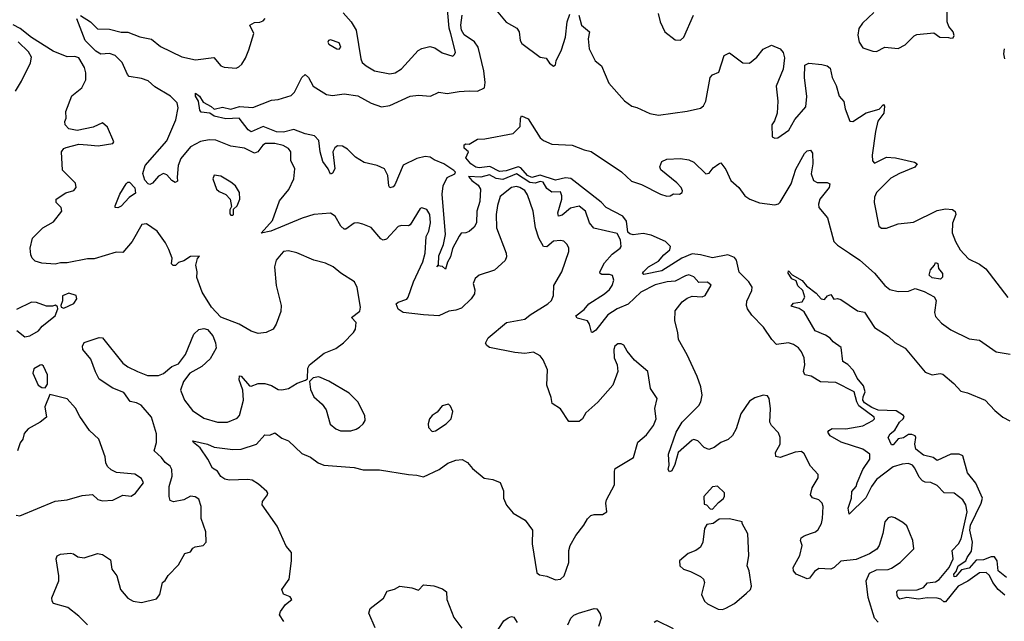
# Model space of a CAD drawing. Extents: x 1443846 to 1577407, y 839182 to 927291.
# Tile 264 of 535: x 1511734 to 1517562, y 848956 to 852518. Entities that reach past the tile are written whole.
import ezdxf

# ---------------------------------------------------------------- set-up
doc = ezdxf.new("R2010")
doc.units = 0

msp = doc.modelspace()

# ---------------------------------------------------------------- linework, layer by layer
at = {"layer": '0CON20XD'}
for points in [[(1513648.3, 852558.3), (1513695.8, 852505.8), (1513726.7, 852455), (1513754.2, 852285), (1513762, 852265), (1513785, 852244), (1513835, 852214.4), (1513925, 852197.8), (1513956.6, 852203.4), (1513995, 852227.5), (1514093.8, 852335), (1514113.8, 852346.2), (1514162, 852358), (1514191.5, 852351.5), (1514235, 852321.1), (1514297.5, 852302.5), (1514308.8, 852311.2), (1514314, 852326), (1514286.4, 852433.6), (1514276.9, 852466.9), (1514263.3, 852623.3)], [(1516789.3, 852560.7), (1516723.6, 852496.4), (1516702, 852465), (1516696.2, 852425), (1516704.2, 852385), (1516725, 852350), (1516785, 852330.8), (1516805, 852330), (1516855, 852355.8), (1516935, 852347.5), (1516975, 852368.6), (1517028, 852422), (1517045, 852430.6), (1517145, 852438.8), (1517180, 852415), (1517233, 852413), (1517245, 852407.5), (1517259.3, 852410.7), (1517266.2, 852423.8), (1517260, 852445), (1517235, 852477.5), (1517224, 852505), (1517227.1, 852652.9)], [(1514535, 852598.5), (1514613.3, 852503.3), (1514677.7, 852467.7), (1514691.1, 852445), (1514697.1, 852395), (1514705.8, 852375.8), (1514815, 852296.7), (1514850.7, 852290.7), (1514870.7, 852260.7), (1514895, 852242.5), (1514905, 852250), (1514910, 852275), (1514941.3, 852338.7), (1514964.5, 852415), (1514974.4, 852505), (1514990.4, 852549.6)], [(1512665.9, 851585.9), (1512667.5, 851562.5), (1512655, 851554.5), (1512635, 851566.4), (1512605, 851598.5), (1512585, 851606.9), (1512555, 851590.3), (1512519.7, 851550.3), (1512505, 851542.2), (1512495, 851545.2), (1512475, 851567.7), (1512462.8, 851607.2), (1512476.2, 851653.8), (1512605, 851801.1), (1512658.1, 851925), (1512672.9, 851995), (1512666.1, 852025), (1512627.9, 852065), (1512535, 852120.8), (1512495, 852155.7), (1512455, 852169.4), (1512382.2, 852182.2), (1512372.5, 852192.5), (1512340.8, 852265), (1512298.5, 852305), (1512266.7, 852316.7), (1512215, 852314.3), (1512185, 852331.4), (1512121.8, 852395), (1512073.4, 852523.4)], [(1512095, 852542.9), (1512154, 852505), (1512194.4, 852464.4), (1512265, 852460.9), (1512335, 852443.3), (1512375, 852443.1), (1512445, 852416.7), (1512515, 852401.9), (1512568.2, 852358.2), (1512695, 852297.6), (1512775, 852279.2), (1512884.2, 852294.2), (1512925, 852244), (1512945, 852236), (1513015, 852230), (1513032.3, 852237.7), (1513048.8, 852255), (1513070.8, 852289.2), (1513090.8, 852339.2), (1513120.6, 852435), (1513097.5, 852485), (1513125, 852501.9), (1513155, 852502.2), (1513175, 852510.8), (1513186.7, 852525)], [(1514335, 851236.5), (1514296.8, 851163.2), (1514285, 851113.8), (1514267, 851083), (1514255, 851040), (1514237, 851057), (1514210, 851060), (1514204.3, 851055), (1514213.8, 851066.2), (1514215, 851118.8), (1514242.7, 851187.3), (1514253.9, 851245), (1514234.9, 851485), (1514240.8, 851535), (1514265, 851584.3), (1514310, 851605), (1514314.6, 851615), (1514303.8, 851625), (1514245, 851663.8), (1514188.1, 851688.1), (1514164.6, 851704.6), (1514135, 851707.1), (1514085, 851696.7), (1514005, 851656.7), (1513955, 851539.4), (1513945, 851527.3), (1513925, 851522.5), (1513918.5, 851535), (1513913.2, 851595), (1513893.2, 851635), (1513850, 851655), (1513772.9, 851672.9), (1513722.9, 851702.9), (1513675, 851750.6), (1513645, 851768.2), (1513615, 851770), (1513600.6, 851759.4), (1513588.5, 851735), (1513600.6, 851635), (1513585, 851608.8), (1513575, 851603.8), (1513561.1, 851635), (1513528.1, 851678.1), (1513512.7, 851735), (1513505, 851802), (1513480.3, 851830.3), (1513425, 851841.9), (1513356.8, 851866.8), (1513295, 851851.6), (1513255, 851854.3), (1513175, 851885.8), (1513105, 851853.2), (1513087.6, 851865), (1513033.8, 851933.8), (1512955, 851931.1), (1512886, 851946), (1512860, 851965), (1512809.4, 851969.4), (1512801.5, 851981.5), (1512792.7, 852035), (1512774.6, 852065.4), (1512775, 852082), (1512797.9, 852065), (1512820, 852030), (1512867, 852003), (1512885, 851988.8), (1512935, 851998.8), (1512985, 851988.6), (1513035, 852004.5), (1513115, 851998.6), (1513225, 852041.4), (1513264.3, 852045.7), (1513342.1, 852067.9), (1513361.3, 852088.7), (1513405, 852176.2), (1513425, 852193.8), (1513443.8, 852175), (1513471.2, 852125), (1513551.2, 852075), (1513585, 852068.5), (1513655, 852077.8), (1513735, 852067.1), (1513815, 852024.3), (1513875, 852001.4), (1513925, 852009.5), (1514045, 852064.6), (1514095, 852070.5), (1514165, 852065.5), (1514215, 852089.4), (1514265, 852081.2), (1514335, 852093.1), (1514395.6, 852095.6), (1514445, 852094.4), (1514485, 852114.3), (1514490.3, 852145), (1514481.6, 852215), (1514448.1, 852355), (1514426.5, 852386.5), (1514365, 852428.4), (1514348.9, 852455), (1514345.5, 852484.5), (1514354.3, 852545)], [(1515044.4, 852544.4), (1515060, 852485), (1515107.1, 852445), (1515099.5, 852405), (1515104.7, 852344.7), (1515140.8, 852275), (1515178, 852245), (1515220.9, 852140.9), (1515315, 852036.7), (1515357.5, 852005), (1515387.3, 851997.3), (1515465, 851962.5), (1515515, 851952.2), (1515685, 851975.5), (1515765, 851993.8), (1515781.7, 852008.3), (1515795.4, 852034.6), (1515822, 852175), (1515835, 852191.2), (1515872.3, 852207.7), (1515904.3, 852305.7), (1515935, 852321.2), (1516015, 852262), (1516055, 852260.8), (1516097.5, 852295), (1516135, 852344), (1516185, 852366.2), (1516236.7, 852345), (1516253, 852323), (1516261.7, 852291.7), (1516254.2, 852225), (1516212.2, 852125), (1516222.2, 852035), (1516218.1, 851965), (1516201.7, 851918.3), (1516186.7, 851895), (1516188.8, 851825), (1516205, 851816), (1516221.7, 851818.3), (1516287, 851863), (1516323.5, 851926.5), (1516387.6, 852002.4), (1516393.3, 852063.3), (1516380, 852175), (1516382, 852248), (1516405, 852260.6), (1516482.8, 852252.8), (1516514.7, 852244.7), (1516531.4, 852231.4), (1516543.8, 852175), (1516567.1, 852127.1), (1516585.4, 852065.4), (1516612.9, 852032.9), (1516620.2, 851990.2), (1516647.7, 851917.7), (1516665, 851914.2), (1516745, 851966.8), (1516821.7, 851988.3), (1516847.5, 852015), (1516852.5, 852005), (1516848.8, 851965), (1516813, 851917), (1516799.2, 851855), (1516780.4, 851715), (1516781.9, 851681.9), (1516795, 851667.5), (1516865, 851703.8), (1516918.9, 851698.9), (1517030, 851675), (1517046.7, 851665), (1517032.5, 851645), (1516942.2, 851607.8), (1516890.9, 851579.1), (1516805.6, 851494.4), (1516793.2, 851466.8), (1516791.4, 851435), (1516820, 851295), (1516835, 851283.8), (1516865, 851284), (1516935, 851310), (1517025, 851318.8), (1517165, 851388.8), (1517215, 851398.2), (1517255, 851394.3), (1517271.7, 851381.7), (1517276.5, 851365), (1517256.1, 851313.9), (1517254.5, 851255), (1517273.1, 851205), (1517300.4, 851155), (1517351.1, 851101.1), (1517415, 851070.6), (1517452.6, 851042.6), (1517582.7, 850872.7)], [(1515513.9, 852553.9), (1515524.5, 852504.5), (1515554, 852445), (1515615, 852398), (1515645, 852396), (1515666, 852415), (1515722, 852545)], [(1512135.2, 848935.2), (1512085, 848985.9), (1512018.8, 849038.8), (1511935, 849060.6), (1511925.6, 849075), (1511924.5, 849094.5), (1511965.4, 849195), (1511966.1, 849225), (1511950.5, 849325), (1511956.8, 849343.2), (1511975, 849354.2), (1512035, 849358.6), (1512052.5, 849355), (1512078, 849338), (1512115, 849332.5), (1512195, 849358.5), (1512225, 849352), (1512270.9, 849320.9), (1512279.2, 849265), (1512308.6, 849225), (1512330, 849145), (1512375, 849093.1), (1512405, 849075.8), (1512455, 849068), (1512545, 849090), (1512563.8, 849115), (1512580, 849185), (1512595, 849197.5), (1512612.3, 849227.7), (1512675, 849290), (1512712.3, 849357.7), (1512745, 849367.5), (1512760, 849390), (1512772.5, 849397.5), (1512820, 849405), (1512837.5, 849425), (1512836.2, 849485), (1512808, 849565), (1512808.8, 849635), (1512795, 849680), (1512773.3, 849693.3), (1512745, 849696.7), (1512705, 849676), (1512645, 849664.2), (1512625, 849672), (1512619.4, 849695), (1512620, 849755), (1512636.2, 849815), (1512635.5, 849855), (1512625.3, 849875.3), (1512595, 849895.6), (1512574.5, 849925), (1512529.4, 849965), (1512543.6, 850015), (1512544.6, 850065), (1512514.4, 850165), (1512454.2, 850235), (1512425, 850249.1), (1512387.5, 850257.5), (1512350.6, 850310.6), (1512285, 850335.8), (1512205, 850390), (1512182.2, 850432.2), (1512155, 850508.8), (1512108.8, 850565), (1512106.2, 850585), (1512115, 850605.7), (1512204.4, 850635.6), (1512224.3, 850634.3), (1512345.6, 850485), (1512375, 850462.7), (1512431.4, 850435), (1512491.1, 850411.1), (1512555, 850410.8), (1512586.4, 850423.6), (1512635, 850464.6), (1512675, 850480), (1512715.5, 850535), (1512765, 850655.8), (1512795, 850682.9), (1512825, 850688.6), (1512845, 850682.9), (1512876.6, 850646.6), (1512893.1, 850605), (1512897.3, 850572.7), (1512860.9, 850509.1), (1512812, 850465), (1512741.2, 850425), (1512704.5, 850375.5), (1512685.8, 850325), (1512710, 850265), (1512756.9, 850205), (1512825, 850158.2), (1512905, 850134.6), (1512965, 850135.5), (1513021.3, 850158.7), (1513035.7, 850175), (1513060, 850265), (1513054.2, 850325), (1513042.7, 850357.3), (1513033.2, 850385), (1513035, 850410), (1513045, 850407.8), (1513095, 850350.9), (1513105, 850348.9), (1513145.4, 850364.6), (1513185, 850364.5), (1513225, 850351.1), (1513265, 850328.9), (1513285, 850325.5), (1513325, 850334.5), (1513376.2, 850365), (1513427, 850383), (1513437.5, 850392.5), (1513440, 850455), (1513448.8, 850475), (1513535.6, 850544.4), (1513605, 850571.4), (1513650.8, 850605), (1513710, 850665), (1513722.2, 850685), (1513726.7, 850725), (1513699.2, 850755), (1513747.2, 850792.8), (1513752.1, 850815), (1513732.1, 850932.1), (1513715.4, 850965.4), (1513636.1, 851016.1), (1513590, 851055), (1513545, 851076.7), (1513475, 851094.4), (1513375, 851137.8), (1513325, 851150), (1513295.5, 851144.5), (1513281.2, 851128.8), (1513252, 851095), (1513241.9, 851055), (1513253.3, 850945), (1513281.4, 850825), (1513280.5, 850789.5), (1513252, 850715), (1513234.2, 850685.8), (1513194.2, 850665.8), (1513145, 850660.6), (1513103.7, 850673.7), (1513033.3, 850715), (1512925, 850757.5), (1512870, 850815), (1512813.9, 850903.9), (1512781.9, 850991.9), (1512784.4, 851025), (1512777.5, 851065), (1512786.7, 851103.3), (1512798.3, 851118.3), (1512745, 851116.2), (1512705, 851090), (1512675, 851080), (1512657, 851063), (1512643, 851063), (1512633, 851073), (1512636.7, 851105), (1512617.7, 851157.7), (1512597.2, 851197.2), (1512548.5, 851265), (1512485, 851310), (1512457.5, 851305), (1512399.2, 851205), (1512345, 851140), (1512305, 851140.8), (1512175, 851102.5), (1512135, 851102.7), (1512015, 851077.5), (1511975, 851077.8), (1511945, 851070.6), (1511865, 851076.7), (1511825, 851088.8), (1511808.8, 851105), (1511800, 851125), (1511796, 851165), (1511810, 851225), (1511870.6, 851285), (1511935, 851321.4), (1511984.2, 851385), (1511980, 851405), (1511950, 851435), (1511949.2, 851455), (1512008.3, 851491.7), (1512055, 851505.8), (1512069.4, 851525), (1512065, 851550), (1511987.2, 851627.2), (1511982, 851735), (1511995.8, 851754.2), (1512008.8, 851761.2), (1512085, 851780), (1512135, 851776), (1512198.8, 851771.2), (1512286, 851784), (1512291.4, 851795), (1512255, 851881.9), (1512225, 851907.1), (1512168.3, 851881.7), (1512075, 851861.4), (1512025, 851872), (1512003.8, 851895), (1512001.2, 851915), (1512010, 851935), (1512007.5, 851975), (1512042.4, 852067.6), (1512101.4, 852115), (1512125, 852162.5), (1512126.2, 852203.8), (1512118.4, 852235), (1512085, 852291.1), (1512061.2, 852298.8), (1512015, 852297.3), (1511931.8, 852331.8), (1511805, 852412), (1511737.5, 852465), (1511695, 852487.2)], [(1511708.6, 852095), (1511745, 852153.3), (1511798, 852262), (1511804.6, 852295), (1511786.6, 852326.6), (1511725, 852386.2)], [(1513625, 852343.1), (1513635.6, 852355), (1513625, 852381.2), (1513575, 852399.2), (1513562, 852395), (1513558.6, 852385), (1513565, 852372.9), (1513611.2, 852345), (1513625, 852343.1)], [(1517566.5, 852286.5), (1517559.5, 852315), (1517562.9, 852345)], [(1515365, 851243.4), (1515345, 851249.9), (1515335, 851260), (1515326.3, 851325), (1515304.9, 851354.9), (1515205, 851406.2), (1515176.5, 851436.5), (1514996.9, 851576.9), (1514965, 851582.4), (1514905, 851567.1), (1514815, 851597.3), (1514765, 851583), (1514739.8, 851595), (1514700.2, 851640.2), (1514685, 851647.2), (1514612.9, 851622.9), (1514575, 851619.2), (1514517.9, 851647.9), (1514455, 851640.3), (1514434.3, 851645), (1514403.8, 851665), (1514375, 851700), (1514390, 851735), (1514365, 851757.5), (1514365, 851777.5), (1514375, 851783.3), (1514395, 851780), (1514445, 851810), (1514487.6, 851812.4), (1514655, 851843.8), (1514696.7, 851885), (1514698.3, 851931.7), (1514705, 851947.5), (1514745, 851931.2), (1514815, 851818.8), (1514835, 851802), (1514885, 851781.2), (1515005, 851774.2), (1515075, 851746.9), (1515117.6, 851737.6), (1515296.3, 851616.3), (1515355, 851562.5), (1515415, 851541.2), (1515528, 851485), (1515565, 851473.8), (1515585, 851474.3), (1515605, 851487.5), (1515640, 851485), (1515655.3, 851494.7), (1515657.8, 851505), (1515648.9, 851525), (1515625, 851552.2), (1515529.7, 851629.7), (1515524.1, 851645.9), (1515535, 851677.5), (1515565, 851692.5), (1515645, 851696.2), (1515695, 851688), (1515725, 851674), (1515795, 851604.3), (1515815, 851610), (1515838.8, 851641.2), (1515872.5, 851665), (1515885, 851670), (1515915, 851630), (1515944, 851565), (1515991.2, 851525), (1516027.5, 851475), (1516056.7, 851455), (1516113.8, 851433.8), (1516205, 851420.6), (1516225, 851427.1), (1516235, 851437.5), (1516300, 851545), (1516327.7, 851632.3), (1516380.4, 851725), (1516395, 851742.2), (1516415.5, 851745.5), (1516427.1, 851727.1), (1516429.1, 851665), (1516418.5, 851605), (1516433.6, 851565), (1516454.7, 851554.7), (1516514.3, 851554.3), (1516528.8, 851545), (1516526, 851525), (1516470, 851455), (1516462.7, 851425), (1516465.6, 851405.6), (1516515.6, 851345), (1516553.8, 851203.8), (1516575, 851182.7), (1516647.1, 851135), (1516706.5, 851095), (1516795, 851017.5), (1516854.8, 850944.8), (1516885, 850920), (1516935, 850907.8), (1516995, 850910.6), (1517035, 850925.6), (1517087.8, 850907.8), (1517147.8, 850877.8), (1517158.7, 850855), (1517149.6, 850785), (1517155, 850760), (1517190.6, 850720.6), (1517245, 850682.5), (1517355, 850628.9), (1517415, 850621.4), (1517515, 850551.1), (1517596.8, 850536.8)], [(1513297.5, 848955), (1513272.5, 848995), (1513277.5, 849015), (1513307.5, 849055), (1513345.7, 849084.3), (1513335, 849102), (1513296, 849116), (1513286, 849145), (1513328.8, 849205), (1513342.9, 849315), (1513342.7, 849362.7), (1513311.7, 849401.7), (1513258.6, 849518.6), (1513169.2, 849645), (1513170.8, 849665), (1513201.2, 849705), (1513203.3, 849715), (1513196.7, 849725), (1513148.6, 849768.6), (1513111.3, 849791.3), (1513085.5, 849795.5), (1512975, 849791.5), (1512948.3, 849798.3), (1512925, 849814.2), (1512904.4, 849844.4), (1512875, 849862), (1512847.5, 849915), (1512802.1, 849982.1), (1512762.5, 850015), (1512760, 850025), (1512845, 850005.5), (1512885, 849987.1), (1512995, 849973.1), (1513045, 849976.1), (1513135.8, 850004.2), (1513185, 850059.4), (1513215, 850058), (1513245, 850071.4), (1513285, 850041.1), (1513324.5, 850024.5), (1513405, 849949.1), (1513455, 849928), (1513501.9, 849895), (1513535, 849880.7), (1513714, 849866), (1513767.7, 849852.3), (1513865, 849853.2), (1514035.9, 849825.9), (1514085, 849821.8), (1514125, 849810.8), (1514216.7, 849855), (1514268.3, 849891.7), (1514315, 849909.2), (1514353.9, 849913.9), (1514385, 849896.2), (1514415, 849860), (1514483.6, 849803.6), (1514535, 849795.7), (1514577.9, 849777.9), (1514598.3, 849728.3), (1514598, 849685), (1514615, 849643.3), (1514655.7, 849595.7), (1514726.7, 849555), (1514770, 849495), (1514766.9, 849415), (1514795, 849242.5), (1514811.2, 849231.2), (1514855, 849223.8), (1514905, 849202.5), (1514935, 849206), (1514957.5, 849225), (1514984.3, 849305), (1514985.7, 849375), (1514992.9, 849405), (1515025.7, 849465), (1515074.3, 849525), (1515095, 849562.5), (1515115, 849582.5), (1515135, 849587.5), (1515185, 849587.5), (1515210, 849605), (1515204.2, 849655), (1515207.5, 849675), (1515255.6, 849764.4), (1515254.4, 849845), (1515259.5, 849860.5), (1515367.5, 849925), (1515393.4, 850016.6), (1515445, 850059.2), (1515486.7, 850115), (1515501.5, 850155), (1515493.3, 850215), (1515507.1, 850275), (1515468.5, 850335), (1515452.9, 850435), (1515373, 850503), (1515330, 850555), (1515310.8, 850590.8), (1515295, 850598.6), (1515275, 850598.1), (1515257.5, 850585), (1515251.4, 850565), (1515253.8, 850515), (1515270.8, 850475), (1515274.2, 850435.8), (1515245.6, 850355), (1515157, 850253), (1515085, 850191.2), (1515065.8, 850155), (1515045, 850138), (1514985, 850138.8), (1514935, 850214), (1514886.7, 850245), (1514880.5, 850280.5), (1514854, 850355), (1514858.8, 850445), (1514833.6, 850503.6), (1514815, 850527.5), (1514775, 850548.8), (1514725, 850541.2), (1514665, 850547.1), (1514515, 850578), (1514498.8, 850588.8), (1514492.5, 850602.5), (1514507.5, 850635), (1514615, 850725.8), (1514725, 850745.5), (1514755, 850770.9), (1514861.1, 850835), (1514881.5, 850855), (1514894.4, 850885), (1514895.5, 850945), (1514942.5, 851025), (1514984.3, 851145), (1514984.2, 851165), (1514975, 851186.2), (1514955, 851206.7), (1514935, 851210.8), (1514895, 851207.1), (1514855, 851173.6), (1514834.5, 851175), (1514807.9, 851225), (1514787.5, 851285), (1514773.9, 851385), (1514740.9, 851480.9), (1514725, 851506.7), (1514695, 851524.5), (1514675, 851530), (1514645, 851524.6), (1514578.6, 851471.4), (1514562.4, 851417.6), (1514555.6, 851365), (1514556.4, 851285), (1514613.6, 851135), (1514615.3, 851114.7), (1514607.7, 851092.3), (1514545, 851034), (1514455, 851005.6), (1514430, 850985), (1514418.8, 850955), (1514427.7, 850917.7), (1514425.8, 850895), (1514407.5, 850865), (1514349.5, 850810.5), (1514315, 850798), (1514275, 850792.9), (1514215.2, 850764.8), (1514125, 850770.5), (1514004.5, 850784.5), (1513974.5, 850804.5), (1513962.9, 850835), (1513974, 850846), (1514025, 850863.5), (1514034.4, 850875), (1514064.6, 850965), (1514120.3, 851085), (1514134.6, 851135), (1514141.1, 851235), (1514155.5, 851265), (1514165.5, 851314.5), (1514161.4, 851365), (1514145, 851393.8), (1514115, 851403.3), (1514105, 851400), (1514045, 851303.3), (1514035, 851296.7), (1513995, 851300), (1513975, 851293.3), (1513905, 851219.2), (1513885, 851212.9), (1513871.1, 851221.1), (1513815, 851287.5), (1513765, 851308), (1513735, 851316), (1513715, 851314), (1513665, 851278), (1513655, 851278), (1513635, 851296), (1513601.9, 851355), (1513575, 851371.5), (1513475, 851364.4), (1513406.7, 851343.3), (1513220, 851265), (1513163.8, 851253.8), (1513230.2, 851329.8), (1513273.1, 851445), (1513326.7, 851513.3), (1513356.2, 851575), (1513363.1, 851635), (1513340, 851685), (1513338.6, 851735), (1513325, 851755.8), (1513293, 851773), (1513245, 851785.4), (1513190, 851785), (1513172.9, 851775), (1513144.1, 851735.9), (1513125, 851727.9), (1513065, 851756.4), (1512985, 851769.6), (1512895, 851804.7), (1512855, 851805.8), (1512805, 851796.9), (1512745, 851764), (1512687.6, 851695), (1512673.3, 851655), (1512665.9, 851585.9)], [(1512995, 851360), (1513000, 851365), (1513000, 851395), (1513022.5, 851415), (1513036.7, 851455), (1513036.2, 851495), (1513011.2, 851535), (1512985, 851556.2), (1512925, 851591.2), (1512885, 851596.7), (1512876.7, 851575), (1512900, 851515), (1512915, 851501.2), (1512955, 851483.3), (1512980, 851455), (1512987.5, 851412.5), (1512978.3, 851391.7), (1512978.3, 851368.3), (1512985, 851360), (1512995, 851360)], [(1516815, 848950.8), (1516795, 848974), (1516756.4, 849096.4), (1516745.5, 849195), (1516765, 849240.8), (1516805, 849260.8), (1516875, 849262.5), (1516895, 849271.2), (1516946.7, 849305), (1517026.2, 849385), (1517020.8, 849435), (1516985, 849521.2), (1516961.7, 849541.7), (1516915, 849568), (1516895, 849574), (1516875, 849568.8), (1516855.9, 849544.1), (1516844.2, 849475), (1516822.5, 849405), (1516807.4, 849382.6), (1516765, 849356), (1516685, 849321.4), (1516595, 849311.4), (1516555, 849274.3), (1516535, 849264.4), (1516465, 849269.2), (1516439.1, 849250.9), (1516408.6, 849211.4), (1516395, 849206.9), (1516330.8, 849235), (1516315.6, 849255), (1516311.9, 849275), (1516352.2, 849345), (1516366.5, 849405), (1516356.7, 849435), (1516359.5, 849450.5), (1516376.9, 849463.1), (1516415.6, 849475.6), (1516445, 849485.6), (1516460.5, 849499.5), (1516479.6, 849535), (1516486.9, 849565), (1516490, 849635), (1516485.3, 849655.3), (1516465, 849674.4), (1516426.4, 849686.4), (1516414.4, 849705), (1516424.7, 849745.3), (1516460, 849805), (1516461.2, 849825), (1516415, 849873.8), (1516377, 849947), (1516361.7, 849961.7), (1516325, 849958.1), (1516235, 849925.5), (1516210.9, 849930.9), (1516209.1, 849955), (1516235.4, 850005), (1516235.5, 850045), (1516225, 850072), (1516184, 850115), (1516174.3, 850134.3), (1516178, 850215), (1516171.2, 850275), (1516161.7, 850291.7), (1516135, 850295.8), (1516085, 850279.4), (1516055, 850259.5), (1516003.1, 850185), (1515975.4, 850095), (1515954.3, 850055.7), (1515927, 850033), (1515884.4, 850015), (1515845, 849984.6), (1515812.7, 849972.7), (1515785.4, 849985.4), (1515748, 850025), (1515725, 850031.5), (1515715, 850028.2), (1515632.8, 849955), (1515612.7, 849885), (1515595, 849846.7), (1515580.5, 849840.5), (1515572.9, 849855), (1515578.8, 849881.2), (1515574.8, 849945.2), (1515619.8, 850075), (1515655, 850135.5), (1515755, 850233.5), (1515766.3, 850255), (1515774.7, 850295), (1515767, 850345), (1515745, 850404.4), (1515685, 850533.3), (1515633.3, 850625), (1515630, 850665), (1515612.2, 850735), (1515614.5, 850795), (1515655, 850847.5), (1515685, 850869.2), (1515715, 850880), (1515773.6, 850876.4), (1515792.5, 850885), (1515826.7, 850946.7), (1515805, 850963.8), (1515755, 850961.2), (1515725, 850995.8), (1515695, 851006.5), (1515675, 851001.9), (1515615, 850970.4), (1515566, 850966), (1515495, 850947.9), (1515411.4, 850905), (1515336.8, 850833.2), (1515271.5, 850805), (1515215, 850770.3), (1515145, 850680.5), (1515125, 850666), (1515118.3, 850668.3), (1515106.9, 850715), (1515095.7, 850735.7), (1515035, 850751.4), (1515026.2, 850765), (1515075, 850801.8), (1515103.6, 850835), (1515195, 850894.7), (1515225, 850920), (1515241.6, 850945), (1515251.3, 850975), (1515242.8, 851002.8), (1515225, 851010), (1515179.4, 851009.4), (1515170, 851015), (1515168.6, 851025), (1515195, 851077.3), (1515241, 851129), (1515289.2, 851165), (1515294.2, 851175), (1515291.5, 851215), (1515271.7, 851251.7), (1515133.3, 851283.3), (1515106.5, 851315), (1515084.2, 851384.2), (1515045, 851413.8), (1514995, 851401.6), (1514945, 851361), (1514923.8, 851353.8), (1514919.3, 851375), (1514944.2, 851455), (1514944, 851475), (1514935, 851497.8), (1514885, 851496.9), (1514855, 851517.5), (1514833.5, 851555), (1514815, 851559.3), (1514785, 851550.1), (1514753.5, 851553.5), (1514675, 851604.7), (1514595, 851571.4), (1514555, 851577.9), (1514515, 851599.1), (1514464.4, 851585.6), (1514390.6, 851589.4), (1514410.6, 851565), (1514448.8, 851538.8), (1514461, 851515), (1514457.8, 851442.2), (1514439.6, 851385), (1514438.3, 851315), (1514425, 851289.1), (1514395.6, 851264.4), (1514375, 851255.2), (1514347, 851253), (1514335, 851236.5)], [(1512315, 851404.2), (1512300, 851405), (1512300, 851415), (1512326.9, 851485), (1512365, 851546), (1512375, 851555.7), (1512385, 851555.5), (1512415, 851522.1), (1512419, 851491), (1512382.3, 851465), (1512335, 851413.3), (1512315, 851404.2)], [(1517565, 849110), (1517525.5, 849145), (1517495.5, 849185), (1517475, 849227.5), (1517454.2, 849245.8), (1517415, 849243.3), (1517345.8, 849194.2), (1517290, 849165), (1517215, 849071.8), (1517205, 849070.9), (1517187, 849087), (1517165, 849092.7), (1517105, 849094.4), (1517055, 849086.4), (1516985, 849097.9), (1516945, 849087.5), (1516933.5, 849095), (1516928.1, 849108.1), (1516927.3, 849132.7), (1516935, 849139.6), (1517046.6, 849143.4), (1517084, 849156), (1517106.9, 849183.1), (1517155, 849189), (1517176.1, 849203.9), (1517236.3, 849275), (1517258.9, 849325), (1517254.1, 849375), (1517292.2, 849415), (1517306.3, 849443.7), (1517341.8, 849605), (1517335.5, 849645), (1517316.9, 849675), (1517265, 849714.4), (1517207, 849717), (1517165, 849759.4), (1517128.3, 849778.3), (1517095, 849780), (1517077.8, 849787.8), (1517059.3, 849809.3), (1517033.5, 849863.5), (1517019.7, 849879.7), (1516995, 849889.4), (1516957.3, 849887.3), (1516905, 849870), (1516805, 849796.3), (1516776.6, 849755), (1516743, 849687), (1516645, 849590), (1516638, 849625), (1516658.9, 849685), (1516659.1, 849725), (1516685, 849754.5), (1516692.4, 849775), (1516724.5, 849855.5), (1516767.3, 849915), (1516766.5, 849945), (1516724.6, 849975.4), (1516596.8, 850016.8), (1516531.1, 850055), (1516518.5, 850075), (1516523.6, 850086.4), (1516543.3, 850096.7), (1516624.1, 850095.9), (1516725, 850112.7), (1516784, 850145), (1516794.2, 850155), (1516791.9, 850165), (1516702.1, 850232.1), (1516690.1, 850255), (1516674.5, 850314.5), (1516565, 850370.6), (1516475, 850374.7), (1516418.3, 850408.3), (1516380.8, 850415), (1516373.3, 850435), (1516381.3, 850475), (1516377.9, 850515), (1516362.1, 850552.1), (1516344.7, 850574.7), (1516315, 850593.8), (1516285, 850603.8), (1516215, 850594.4), (1516186, 850625), (1516137.2, 850697.2), (1516068.8, 850768.8), (1516043, 850805), (1516037.1, 850825), (1516039.3, 850850.7), (1516069, 850915), (1516070.2, 850935), (1516050.4, 850965), (1515993.4, 851023.4), (1515976.8, 851095), (1515965, 851109.2), (1515925, 851125.1), (1515835, 851107.7), (1515763.8, 851126.2), (1515715, 851130.7), (1515653.7, 851106.3), (1515535, 851030.9), (1515428.3, 851008.3), (1515421.2, 851015), (1515426.7, 851025), (1515456, 851055), (1515515, 851087.5), (1515547.1, 851125), (1515583.6, 851155), (1515586.9, 851175), (1515556.9, 851205), (1515472.4, 851242.4), (1515425, 851252.3), (1515365, 851243.4)], [(1517185, 850982.5), (1517135, 850990), (1517117.5, 851005), (1517125, 851036.7), (1517150, 851065), (1517155, 851080), (1517170, 851075), (1517173.3, 851045), (1517197.5, 851015), (1517197, 850993), (1517185, 850982.5)], [(1517574.5, 849214.5), (1517526.4, 849255), (1517519.5, 849315), (1517505, 849337.1), (1517485, 849337.5), (1517440.2, 849319.8), (1517395, 849318.7), (1517355, 849271.3), (1517309.6, 849260.4), (1517275, 849221.2), (1517265, 849219.6), (1517264.5, 849235), (1517278.5, 849251.5), (1517290.3, 849285), (1517335.4, 849314.6), (1517343.4, 849333.4), (1517367.7, 849372.3), (1517373.4, 849425), (1517357.9, 849495), (1517361.7, 849525), (1517426.2, 849655), (1517433.9, 849685), (1517394.1, 849774.1), (1517344.2, 849834.2), (1517316.1, 849935), (1517295, 849945.2), (1517245, 849946.3), (1517165, 849907.2), (1517142.3, 849925), (1517085, 849940), (1517038.5, 849975), (1517032.7, 850005), (1517039.3, 850045), (1517034.5, 850055), (1517015, 850062.6), (1516995, 850061.3), (1516965, 850042.8), (1516935, 850036), (1516905, 850000), (1516895, 850001.2), (1516874.4, 850045), (1516886.9, 850065), (1516915, 850087.2), (1516941.7, 850135), (1516963.4, 850155), (1516970, 850165), (1516966.7, 850175), (1516922, 850202), (1516815, 850205.7), (1516777.9, 850222.1), (1516735, 850248.5), (1516725, 850264.7), (1516726.1, 850285), (1516739.1, 850315), (1516730, 850350), (1516691.2, 850395), (1516670.4, 850440.4), (1516636.4, 850476.4), (1516606.8, 850495), (1516597.7, 850577.7), (1516549.7, 850609.7), (1516531.7, 850631.7), (1516505, 850650), (1516442.9, 850675), (1516378.6, 850788.6), (1516347.5, 850807.5), (1516301.2, 850821.2), (1516315, 850840), (1516365, 850847.5), (1516381.4, 850875), (1516370.6, 850915), (1516341.1, 850941.1), (1516331.1, 850971.1), (1516304.1, 850984.1), (1516283.5, 851016.5), (1516285, 851030), (1516306.6, 851006.6), (1516365, 850974.5), (1516392, 850942), (1516448.7, 850898.7), (1516477.5, 850865), (1516498.8, 850861.2), (1516515, 850882.5), (1516535, 850890), (1516553, 850863), (1516575, 850866.7), (1516595, 850861.2), (1516694.3, 850794.3), (1516735, 850785.8), (1516793.3, 850695), (1516874.1, 850644.1), (1516915, 850606.7), (1516975, 850573.8), (1517095, 850431.4), (1517135, 850415.8), (1517182.5, 850422.5), (1517199.1, 850419.1), (1517264.2, 850364.2), (1517305, 850318.8), (1517345, 850308.8), (1517448.8, 850265), (1517506.7, 850205), (1517554.5, 850164.5), (1517595, 850143.8)], [(1511995, 850810), (1512055, 850836.7), (1512072, 850865), (1512068, 850885), (1512025, 850898), (1511987.5, 850882.5), (1511986.7, 850853.3), (1511977.5, 850825), (1511980, 850815), (1511995, 850810)], [(1511718.3, 850678.3), (1511765, 850640), (1511795, 850646.7), (1511845, 850676.2), (1511866.9, 850703.1), (1511945, 850763.8), (1511960, 850805), (1511958.3, 850818.3), (1511947, 850827), (1511928.8, 850821.2), (1511892.3, 850822.3), (1511834.1, 850844.1), (1511805, 850846), (1511715, 850802.5)], [(1511885, 850337.5), (1511899.4, 850360.6), (1511898.1, 850415), (1511875, 850466.7), (1511865, 850473.8), (1511855, 850472), (1511818.8, 850451.2), (1511811.2, 850425), (1511844.2, 850354.2), (1511865, 850341.2), (1511885, 850337.5)], [(1513633, 850083), (1513695, 850084.4), (1513725, 850092.9), (1513745, 850105.8), (1513768, 850125), (1513778.6, 850145), (1513776.7, 850175), (1513735.5, 850255), (1513685, 850307.1), (1513565, 850377.5), (1513505, 850402.5), (1513471.7, 850398.3), (1513450, 850375), (1513455, 850327.5), (1513475, 850284), (1513525, 850241.2), (1513548.3, 850208.3), (1513572.4, 850122.4), (1513605, 850095.8), (1513633, 850083)], [(1511735, 849581.2), (1511945, 849666.9), (1512015, 849676.2), (1512105, 849701.4), (1512165, 849706), (1512197.3, 849677.3), (1512225, 849668.8), (1512285, 849673.8), (1512345, 849702), (1512395, 849697.5), (1512420, 849715), (1512467.1, 849775), (1512455, 849801.2), (1512415, 849826.7), (1512307.7, 849837.7), (1512275, 849853.3), (1512255, 849872.5), (1512243.3, 849895), (1512239.3, 849929.3), (1512202.5, 850035), (1512147.5, 850085), (1512089.3, 850169.3), (1512065, 850217.5), (1512015, 850272.5), (1511911.7, 850298.3), (1511883.8, 850225), (1511893.8, 850165), (1511855.7, 850134.3), (1511785, 850096), (1511761.2, 850068.8), (1511753.3, 850035), (1511738, 850012), (1511721.2, 849965)], [(1514175, 850080), (1514195, 850083.8), (1514258.8, 850125), (1514289.2, 850155), (1514298.3, 850198.3), (1514285, 850230), (1514271.7, 850241.7), (1514235, 850232.5), (1514205.9, 850194.1), (1514175, 850173.8), (1514160, 850155), (1514152, 850125), (1514155, 850102.5), (1514175, 850080)], [(1515835, 849620), (1515870.7, 849659.3), (1515899.3, 849680.7), (1515906.7, 849695), (1515906.1, 849716.1), (1515865, 849755.8), (1515835, 849752), (1515784, 849695), (1515785, 849650), (1515800, 849645), (1515821.7, 849621.7), (1515835, 849620)], [(1511714.1, 849584.1), (1511735, 849581.2)], [(1515895, 849026), (1515915, 849034.2), (1515965, 849062), (1516036.8, 849123.2), (1516060, 849145), (1516066.7, 849165), (1516052, 849255), (1516040, 849285), (1516050, 849345), (1516043.9, 849473.9), (1516010, 849535), (1516010, 849545), (1515935, 849562.5), (1515875, 849560), (1515840, 849535), (1515801.2, 849528.8), (1515787.5, 849505), (1515778.8, 849425), (1515764.1, 849395.9), (1515737.5, 849375), (1515691.7, 849358.3), (1515640, 849315), (1515642.5, 849285), (1515663.9, 849263.9), (1515705, 849251.2), (1515765, 849221.2), (1515782, 849205), (1515787.1, 849185), (1515770.8, 849115), (1515788.8, 849075), (1515805, 849060), (1515868.3, 849028.3), (1515895, 849026)], [(1513838.3, 848918.3), (1513801.9, 849005), (1513808.9, 849031.1), (1513887, 849093), (1513910, 849135), (1513953, 849147), (1513985, 849163.8), (1514055, 849154), (1514095, 849140), (1514125, 849172.5), (1514185, 849166.7), (1514237.9, 849147.9), (1514260, 849130), (1514262.5, 849085), (1514305, 848979.2), (1514351.1, 848915)], [(1514978, 848935), (1514996.2, 848975), (1515015, 848992), (1515042.5, 849005), (1515135, 849031.2), (1515150.7, 849030.7), (1515169.5, 848999.5), (1515175.7, 848975.7), (1515160, 848925)], [(1514536.8, 848863.2), (1514600.8, 848959.2), (1514625, 848977.1), (1514645, 848984.2), (1514659.7, 848979.7), (1514679.7, 848949.7)], [(1515489.4, 848950.6), (1515505, 848961.4), (1515603, 848913)]]:
    msp.add_lwpolyline(points, dxfattribs=at)

doc.saveas('drawing.dxf')
